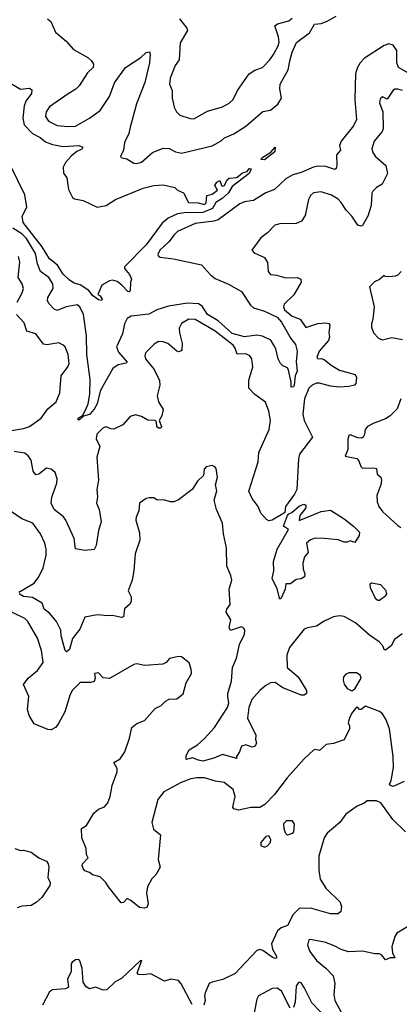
# Model space of a CAD drawing. Extents: x 1954683 to 2060285, y 904798 to 1016299.
# Tile 314 of 472: x 2010011 to 2012484, y 976700 to 983116. Entities that reach past the tile are written whole.
import ezdxf

# ---------------------------------------------------------------- set-up
doc = ezdxf.new("R2010")
doc.units = 0

msp = doc.modelspace()

# ---------------------------------------------------------------- linework, layer by layer
at = {"layer": '0CON10XD'}
for points in [[(2010191.7, 983121.7), (2010213.8, 983105), (2010243.4, 983033.4), (2010312.5, 982975), (2010361.7, 982921.7), (2010455, 982870), (2010477.8, 982847.8), (2010490.8, 982825), (2010488.6, 982805), (2010451.5, 982768.5), (2010398.5, 982685), (2010376.7, 982663.3), (2010327.2, 982632.8), (2010205, 982546.9), (2010182.5, 982515), (2010179.4, 982485), (2010199.2, 982455), (2010255, 982425.5), (2010325, 982418.9), (2010375, 982422.9), (2010466.4, 982473.6), (2010535, 982524.5), (2010596.5, 982615), (2010628.5, 982705), (2010700, 982805), (2010799.7, 982870.3), (2010835, 982902), (2010856.7, 982906.7), (2010861.2, 982891.2), (2010856.2, 982835), (2010826.9, 982706.9), (2010772, 982568), (2010731.5, 982415), (2010721.5, 982375), (2010694.4, 982315), (2010686.9, 982265), (2010668.6, 982225), (2010675.6, 982215.6), (2010709.4, 982209.4), (2010755, 982180.8), (2010775, 982179.4), (2010805, 982188.5), (2010875, 982249.6), (2010945, 982279.2), (2010985, 982276.7), (2011025, 982254), (2011066, 982246), (2011265, 982293.3), (2011323.9, 982326.1), (2011345, 982346.4), (2011405, 982371.8), (2011485, 982421.3), (2011595, 982516.7), (2011645, 982526.4), (2011692.5, 982565), (2011717.1, 982605), (2011705.2, 982665), (2011707, 982695), (2011760.6, 982789.4), (2011773.8, 982856.2), (2011785.8, 982905), (2011815, 982967.5), (2011899.4, 983030.6), (2011932.5, 983087.5), (2011975, 983091.6), (2012015, 983106.1), (2012072.3, 983137.7)], [(2011051.5, 983121.5), (2011100.5, 983060.5), (2011104, 983045), (2011056, 982965), (2011050, 982855), (2011023.7, 982816.3), (2011005, 982767.1), (2010990.4, 982735), (2010985.8, 982695), (2011004.2, 982654.2), (2011004.2, 982605), (2011017.5, 982545), (2011032, 982515), (2011054.5, 982494.5), (2011120.9, 982470.9), (2011145, 982470), (2011235, 982519.4), (2011332.4, 982547.6), (2011375, 982570.8), (2011402, 982595), (2011430.6, 982655), (2011505, 982762.5), (2011543.7, 982786.3), (2011592, 982805), (2011641.4, 982855), (2011665, 982888), (2011695.3, 982944.7), (2011701.1, 982968.9), (2011697.9, 983005), (2011673.3, 983075), (2011690.9, 983089.1), (2011765, 983107.8), (2011785.3, 983124.7)], [(2012545, 982767.3), (2012480, 982805), (2012469.1, 982835), (2012468.6, 982915), (2012445, 982950.8), (2012415, 982959.1), (2012385, 982948), (2012257.5, 982865), (2012229.5, 982835), (2012211.7, 982805), (2012199.7, 982765), (2012194.7, 982595), (2012205.5, 982465), (2012186.4, 982423.6), (2012106.3, 982323.7)], [(2009962.5, 982695), (2010015, 982662.2), (2010075, 982670), (2010088.8, 982658.8), (2010086.7, 982635), (2010050.4, 982585), (2010039.6, 982555), (2010030.9, 982475), (2010040.5, 982430.5), (2010093.6, 982375), (2010145, 982348.9), (2010179.1, 982319.1), (2010225, 982302.6), (2010295, 982289.1), (2010396.4, 982296.4), (2010421.2, 982285), (2010415, 982272.9), (2010382.7, 982257.3), (2010345, 982225.6), (2010308.1, 982185), (2010294.5, 982155.5), (2010295.4, 982115.4), (2010317.3, 982085), (2010329.2, 982009.3), (2010355, 981956.9), (2010368.2, 981948.2), (2010425, 981936.7), (2010515, 981894), (2010574.4, 981905.6), (2010635, 981943.8), (2010815, 982018), (2010883.9, 982036.1), (2010945, 982040), (2011021.7, 982021.7), (2011040, 982005), (2011078.3, 981988.3), (2011110, 981925), (2011173, 981923), (2011215, 981912.5), (2011225, 981923.3), (2011230.8, 981969.2), (2011265, 981978.8), (2011300, 982005), (2011282.5, 982035), (2011295, 982056.7), (2011315, 982067.5), (2011326.4, 982036.4), (2011335, 982030), (2011345.8, 982035), (2011360.9, 982069.1), (2011376.2, 982083.8), (2011425, 982088.2), (2011461.6, 982118.4), (2011492.5, 982127.5), (2011506.1, 982146.1), (2011518, 982145), (2011505.5, 982114.5), (2011395, 982028.1), (2011371.4, 981988.6), (2011329.7, 981950.3), (2011288.8, 981925), (2011267.5, 981885), (2011205, 981860), (2011082.7, 981857.3), (2011039.5, 981850.5), (2010977.6, 981822.4), (2010939.3, 981790.7), (2010835, 981649.5), (2010693.3, 981505), (2010693.3, 981495), (2010726.7, 981455), (2010740, 981425), (2010732.5, 981405), (2010730, 981350), (2010725, 981342.5), (2010715, 981343.8), (2010676.4, 981386.4), (2010645, 981410), (2010615, 981418), (2010595, 981414), (2010546.7, 981385), (2010520, 981325), (2010535, 981316.7), (2010548, 981295), (2010543, 981287), (2010525, 981290), (2010485, 981318.8), (2010461.7, 981351.7), (2010405, 981387.5), (2010365, 981399.4), (2010335, 981419.1), (2010295, 981456.8), (2010257.2, 981517.2), (2010205, 981556.9), (2010156.3, 981636.3), (2010033.5, 981795), (2010027.8, 981835), (2010057, 981895), (2010043.9, 981973.9), (2009951.3, 982165)], [(2012505, 982654.7), (2012475, 982663.9), (2012455, 982663.8), (2012445, 982656.4), (2012405, 982597.5), (2012375, 982613.3), (2012360.3, 982599.7), (2012356, 982575), (2012375.9, 982515.9), (2012380, 982405), (2012372.6, 982387.4), (2012320.6, 982325), (2012304.4, 982274.4), (2012308.6, 982255), (2012327.2, 982227.2), (2012396.2, 982165), (2012407, 982113), (2012372.5, 982045), (2012335, 982022.5), (2012312.3, 981997.7), (2012306.2, 981985), (2012300.6, 981905), (2012278.2, 981835), (2012245, 981773.8), (2012235, 981770), (2012215, 981776), (2012175.2, 981835.2), (2012137.5, 981875), (2012105.6, 981925), (2012085, 981945.7), (2012041.7, 981971.7), (2011975, 981994.3), (2011925, 981988.6), (2011905, 981971.2), (2011892.9, 981945), (2011870.9, 981839.1), (2011846.4, 981803.6), (2011811.3, 981788.7), (2011705, 981785.6), (2011673, 981777), (2011625, 981727.1), (2011582, 981695), (2011522.5, 981615), (2011537.7, 981597.7), (2011605.5, 981565.5), (2011624.5, 981534.5), (2011630.8, 981475), (2011645.8, 981455.8), (2011685, 981452), (2011745, 981434.4), (2011820, 981435), (2011843.3, 981425), (2011845.8, 981405), (2011797, 981323), (2011735, 981261.2), (2011729.4, 981245), (2011735.6, 981225), (2011785.7, 981185), (2011838, 981165), (2011875, 981110), (2011954.4, 981135.6), (2012005, 981141.1), (2012025, 981137.1), (2012032.5, 981125), (2012025.7, 981075), (2012028.9, 981048.9), (2012022.9, 981025), (2011961.2, 980955), (2011946.7, 980915), (2011955, 980906.7), (2011975, 980908.8), (2011995, 980902.5), (2012040, 980865), (2012095, 980832.2), (2012196.7, 980805), (2012206.2, 980785), (2012200, 980745), (2012192.5, 980735), (2012155, 980725.6), (2012095, 980721.8), (2012035, 980727.3), (2011965, 980747.5), (2011945, 980747.8), (2011915.6, 980735), (2011893.8, 980715), (2011866.5, 980645), (2011855.9, 980545), (2011865.4, 980505), (2011917.8, 980395), (2011833.3, 980285), (2011826.8, 980255), (2011815.8, 980055), (2011802.4, 980025), (2011743.1, 979945), (2011739.1, 979905), (2011725, 979896.7), (2011655, 979854.5), (2011635, 979851.5), (2011619.1, 979859.1), (2011581.3, 979901.3), (2011563.8, 979945), (2011524.5, 979995), (2011503.6, 980043.6), (2011564.5, 980234.5), (2011568.9, 980295), (2011635.4, 980445), (2011645.3, 980505), (2011634, 980564), (2011613, 980623), (2011542.9, 980672.9), (2011503.1, 980715), (2011503.8, 980766.2), (2011529.5, 980855), (2011522.9, 980905), (2011510, 980925), (2011485, 980939.2), (2011427.5, 980937.5), (2011415.4, 980975), (2011401.3, 980995), (2011285, 981085.3), (2011236, 981114)], [(2012106.3, 982323.7), (2012094.5, 982295), (2012101.1, 982265), (2012075.5, 982234.5), (2012078.2, 982165), (2012073.4, 982146.6), (2012065, 982139.2), (2012005, 982159.3), (2011955, 982160.4), (2011925, 982154.8), (2011845, 982120.4), (2011790.6, 982105), (2011745, 982078.2), (2011671.1, 982008.9), (2011615, 981987.1), (2011535, 981938.5), (2011475, 981928.7), (2011445, 981916.6), (2011305, 981811.3), (2011275, 981802.6), (2011155, 981788.1), (2011039.5, 981735), (2011017.1, 981715), (2010982.2, 981667.8), (2010923.6, 981615), (2010910, 981585), (2010914.4, 981574.4), (2010925, 981569.2), (2011013, 981557), (2011195, 981519.2), (2011253.6, 981453.6), (2011285, 981429.2), (2011371.7, 981391.7), (2011455.8, 981345.7), (2011515.3, 981255.3), (2011535, 981237.7), (2011605, 981216.9), (2011688.6, 981178.6), (2011716.3, 981145), (2011778, 981038), (2011808.8, 980998.8), (2011819.1, 980955), (2011813.3, 980886.7), (2011818.2, 980825), (2011805.8, 980795), (2011799.1, 980735), (2011795, 980724.3), (2011780.6, 980720.6), (2011779.5, 980755), (2011762.1, 980832.1), (2011755, 980847.5), (2011725, 980861.2), (2011711.2, 980875), (2011695.8, 980905), (2011680.3, 980970.3), (2011667.5, 980995), (2011647.3, 981027.3), (2011593, 981053), (2011555, 981060), (2011475, 981048.7), (2011395, 981072), (2011303.5, 981153.5), (2011234.1, 981194.1), (2011199.2, 981249.2), (2011175, 981263.4), (2011105, 981268.8), (2010980.4, 981249.6), (2010904.8, 981225.2), (2010852, 981198), (2010736.2, 981183.8), (2010711.3, 981168.7), (2010692.9, 981135), (2010680.6, 981069.4), (2010640.6, 980985), (2010655, 980950), (2010710.8, 980885), (2010705, 980878), (2010652.7, 980867.3), (2010616.7, 980843.3), (2010551.6, 980728.4), (2010535.3, 980695), (2010515, 980612.5), (2010495, 980577.5), (2010465, 980542.5), (2010426.6, 980533.4), (2010405, 980512.5), (2010395, 980506.7), (2010390, 980510), (2010395, 980521.2), (2010421.2, 980538.8), (2010441.4, 980575), (2010456.4, 980613.6), (2010467.9, 980675), (2010470.9, 980770.9), (2010448.3, 980935), (2010446.4, 981055), (2010427.5, 981195), (2010403.1, 981245), (2010385, 981258.9), (2010313.8, 981245), (2010255, 981221.5), (2010235, 981229.4), (2010202.2, 981265), (2010192.7, 981285), (2010193.6, 981305), (2010228.8, 981365), (2010227.3, 981395), (2010200.4, 981435), (2010147.3, 981475), (2010127.2, 981525), (2010113.1, 981593.1), (2010055, 981691.1), (2010025, 981721), (2009966.5, 981756.5)], [(2011605, 982201.8), (2011584.4, 982204.4), (2011588.6, 982215), (2011647.5, 982252.5), (2011676.1, 982286.1), (2011672.5, 982255), (2011605, 982201.8)], [(2009993.6, 981275), (2010027.3, 981335), (2010036.4, 981365), (2010027.8, 981395), (2010000.4, 981435), (2010011.1, 981535), (2010002.1, 981572.1)], [(2012495.5, 981474.5), (2012477.1, 981452.9), (2012460, 981445), (2012415, 981440), (2012393, 981443), (2012385, 981450), (2012355, 981422.5), (2012322.7, 981407.3), (2012290, 981375), (2012320, 981245), (2012311.9, 981165), (2012302.9, 981135), (2012303.2, 981113.2), (2012315.7, 981075.7), (2012349.7, 981039.7), (2012375, 981029.2), (2012435, 981044), (2012505, 981033.1)], [(2009945, 980436.7), (2010035, 980451.2), (2010074, 980465), (2010150.2, 980519.8), (2010195, 980580), (2010249.2, 980625), (2010273.1, 980685), (2010280, 980795), (2010324.4, 980855), (2010332.5, 980875), (2010325.6, 980935), (2010306, 980985), (2010295, 980996), (2010265, 981009.4), (2010187, 980997), (2010165, 981001.4), (2010115, 981068), (2010057.1, 981087.1), (2010040.2, 981140.2), (2009990.8, 981195)], [(2011236, 981114), (2011155, 981162.7), (2011113.8, 981165), (2011064.6, 981135.4), (2011050.6, 981105), (2011052.2, 981075), (2011070, 981005), (2011068, 980965), (2011062.3, 980957.7), (2011045, 980952.5), (2011035, 980955.8), (2010975.4, 981005.4), (2010945, 981016.4), (2010915, 981018.6), (2010887.6, 981002.4), (2010831.4, 980945), (2010826.7, 980925), (2010831.5, 980905), (2010887.1, 980837.1), (2010922.5, 980765), (2010923.3, 980735), (2010905.7, 980665), (2010915.8, 980625), (2010945.8, 980575), (2010936.9, 980535), (2010919.4, 980505), (2010934, 980465), (2010930, 980455), (2010915, 980454.4), (2010905, 980464), (2010901.9, 980495), (2010893.8, 980505), (2010846.4, 980506.4), (2010805, 980530.8), (2010765, 980541.2), (2010729.5, 980530.5), (2010682.5, 980475), (2010625, 980448.8), (2010605, 980450), (2010575, 980463.3), (2010555, 980456.7), (2010513.8, 980415), (2010508, 980385), (2010532.9, 980335), (2010513.9, 980266.1), (2010524.5, 980115.5), (2010514.4, 980055), (2010517, 980007), (2010511.1, 979965), (2010528.6, 979925), (2010541.9, 979845), (2010523.3, 979786.7), (2010509.7, 979690.3), (2010495, 979663.3), (2010435, 979656.7), (2010375, 979667.5), (2010365.8, 979735), (2010311.4, 979855), (2010296.2, 979876.2), (2010235, 979924.4), (2010215.6, 979965), (2010221.1, 980005), (2010253.6, 980095), (2010254.4, 980125), (2010242.5, 980165), (2010216.8, 980186.8), (2010185, 980194), (2010135, 980154.3), (2010115, 980150), (2010099.2, 980175), (2010084.5, 980245), (2010065.6, 980275), (2010045, 980290.9), (2009975, 980303.3)], [(2012494.7, 980645.3), (2012469.5, 980580.5), (2012424.3, 980535.7), (2012393.3, 980515), (2012315, 980485.5), (2012278, 980465), (2012262.5, 980445), (2012256.8, 980413.2), (2012249.2, 980395), (2012235, 980388.9), (2012215, 980390.4), (2012165, 980410.5), (2012155, 980406.7), (2012148.4, 980381.6), (2012148.1, 980315), (2012131.8, 980271.8), (2012206.6, 980256.6), (2012220.9, 980240.9), (2012234.4, 980204.4), (2012245, 980192.9), (2012316.9, 980196.9), (2012335, 980192.5), (2012340, 980155), (2012363.3, 980135), (2012368.8, 980115), (2012364.1, 980085.9), (2012338.1, 980015), (2012341.1, 979975), (2012351.1, 979945), (2012375, 979911.9), (2012475, 979819.2), (2012495, 979808.1)], [(2012503.8, 979115), (2012453.1, 979076.9), (2012431.2, 979035), (2012395, 979006.9), (2012385, 979012), (2012377.1, 979037.1), (2012352, 979062), (2012290, 979105), (2012198.8, 979185), (2012125, 979227.8), (2012095, 979231.9), (2012055, 979225.7), (2011995, 979197.5), (2011945.6, 979164.4), (2011885, 979154.4), (2011865.3, 979144.7), (2011768.5, 979025), (2011751.8, 978975), (2011753.3, 978895), (2011825.8, 978835), (2011878.6, 978745), (2011879.2, 978725), (2011865, 978715.7), (2011845, 978715.6), (2011818.8, 978725), (2011725, 978763.3), (2011675, 978796.7), (2011645, 978794.5), (2011615, 978778.5), (2011575, 978745.3), (2011524.2, 978685.8), (2011502.9, 978635), (2011495.4, 978565), (2011548.8, 978455), (2011546.7, 978425), (2011553.3, 978405), (2011545, 978382.5), (2011525, 978376.2), (2011485, 978390), (2011455, 978382.5), (2011443.6, 978346.4), (2011422.5, 978315), (2011425, 978302.5), (2011332.9, 978327.1), (2011276.6, 978303.4), (2011205, 978285.5), (2011175, 978290.5), (2011136.7, 978306.7), (2011095, 978296.2), (2011095, 978322), (2011115, 978359.2), (2011169.6, 978390.4), (2011215, 978431.4), (2011279.6, 978505), (2011365.4, 978635), (2011373.8, 978665), (2011366.4, 978705), (2011366.7, 978725), (2011390, 978805), (2011398, 978895), (2011424.1, 978955.9), (2011442.9, 979045), (2011475, 979112.5), (2011478, 979135), (2011471.7, 979151.7), (2011455, 979160), (2011385, 979136.7), (2011376, 979155), (2011386.2, 979205), (2011357.1, 979255), (2011360.8, 979275), (2011382.5, 979305), (2011376.2, 979405), (2011392, 979465), (2011385.8, 979495), (2011359.5, 979555), (2011358.1, 979675), (2011338.6, 979765), (2011332, 979835), (2011292.9, 979925), (2011278.8, 979985), (2011294.2, 980045), (2011285.8, 980085), (2011300, 980135), (2011291.7, 980191.7), (2011283, 980203), (2011265, 980210), (2011225, 980202.5), (2011213.6, 980186.4), (2011208.8, 980145), (2011170.3, 980109.7), (2011154.5, 980085.5), (2011135.6, 980054.4), (2011045, 979988), (2011015.7, 979974.3), (2010995, 979974), (2010945, 979988), (2010906.2, 979986.2), (2010885, 980000), (2010855, 980000), (2010835, 979996.2), (2010792, 979965), (2010786, 979915), (2010769.2, 979875), (2010767.5, 979855), (2010791.7, 979771.7), (2010794.4, 979725), (2010762.5, 979635), (2010755.5, 979524.5), (2010744.2, 979465), (2010718, 979395), (2010737.1, 979355), (2010738, 979325), (2010726.7, 979305), (2010693.9, 979276.1), (2010687.5, 979225), (2010675, 979220), (2010615, 979234.3), (2010585, 979231.4), (2010515, 979238.9), (2010435, 979222.9), (2010401.8, 979145), (2010355.2, 979084.8), (2010335, 979012.9), (2010315, 978996.7), (2010306, 979006), (2010281.1, 979101.1), (2010278, 979138), (2010250, 979195), (2010205, 979249.4), (2010170.8, 979275), (2010156.9, 979315), (2010095, 979350.7), (2010035, 979357.3), (2010008, 979375)], [(2011705, 979340), (2011687.6, 979407.6), (2011655.8, 979475), (2011667.1, 979525), (2011664.2, 979585), (2011687.5, 979665), (2011761.2, 979795), (2011730, 979815), (2011755.2, 979884.8), (2011764.3, 979895.7), (2011785, 979905.4), (2011835, 979947.5), (2011865, 979959.2), (2011875, 979952.5), (2011875.6, 979935), (2011836.9, 979885), (2011832.5, 979852.5), (2011975, 979911.5), (2012035, 979919.2), (2012125, 979864.2), (2012186, 979815), (2012225, 979777.5), (2012223.8, 979755), (2012195, 979710), (2012165, 979720), (2012145, 979710.8), (2012125, 979710.6), (2012086.6, 979726.6), (2011995, 979735.6), (2011935, 979738.6), (2011905, 979726), (2011880, 979705), (2011891.2, 979645), (2011866.7, 979615), (2011856, 979575), (2011858, 979535), (2011869.2, 979505), (2011865.8, 979485), (2011845, 979472.9), (2011812, 979468), (2011775, 979440), (2011745, 979440), (2011741.2, 979405), (2011715, 979347.5), (2011705, 979340)], [(2010004, 979385), (2010105.6, 979445), (2010136.4, 979485), (2010164.5, 979545), (2010183.6, 979626.4), (2010184.1, 979665), (2010174.7, 979704.7), (2010145.6, 979765), (2010096.7, 979835), (2010025, 979862.5), (2009948.8, 979915)], [(2012355, 979333.3), (2012396.3, 979363.7), (2012402.5, 979375), (2012399.2, 979395), (2012365, 979434.4), (2012303.3, 979445), (2012292.5, 979435), (2012295, 979416.7), (2012327.7, 979347.7), (2012343.9, 979333.9), (2012355, 979333.3)], [(2010061.2, 978621.2), (2010070, 978705), (2010034.4, 978785), (2010065.7, 978825), (2010127.1, 978875), (2010163.3, 978926.7), (2010153.8, 979005), (2010127.7, 979085), (2010064.2, 979194.2), (2010044.4, 979215), (2009908.8, 979278.8)], [(2012515, 978152), (2012445, 978119.4), (2012426.2, 978125), (2012421.5, 978135), (2012431.8, 978158.2), (2012447.2, 978242.8), (2012444.7, 978315), (2012420.9, 978495), (2012398.9, 978555), (2012373.9, 978593.9), (2012355, 978609.2), (2012265, 978642), (2012235, 978622), (2012225, 978621.2), (2012215, 978633.8), (2012205, 978635.8), (2012172.9, 978595), (2012159.2, 978565), (2012151.2, 978535), (2012160, 978515), (2012159.2, 978495), (2012125, 978424.2), (2012055, 978400.6), (2012007, 978393), (2011965, 978354), (2011935, 978360), (2011925, 978355.8), (2011865, 978299.4), (2011754.1, 978175.9), (2011671.8, 978068.2), (2011607.6, 978002.4), (2011575, 977982.1), (2011516.2, 977983.8), (2011435.5, 977964.5), (2011405, 977974.4), (2011400, 977985), (2011415.6, 978055), (2011400.9, 978100.9), (2011343.8, 978145), (2011285.7, 978154.3), (2011215, 978175.3), (2011165, 978176.6), (2011125, 978169.2), (2011062.5, 978145), (2010950.5, 978085), (2010911.5, 978035), (2010872.5, 977885), (2010881.8, 977841.8), (2010928, 977805), (2010912.9, 977645), (2010926.2, 977595), (2010898.8, 977545), (2010871.2, 977518.8), (2010844, 977465), (2010838, 977425), (2010847.5, 977355), (2010839.1, 977330.9), (2010825, 977325.8), (2010792.1, 977332.1), (2010735, 977376.7), (2010710.7, 977389.3), (2010687.3, 977362.7), (2010671.7, 977361.7), (2010588.8, 977465), (2010572.5, 977495), (2010535, 977530), (2010485, 977543.3), (2010465, 977560), (2010435, 977570), (2010423.8, 977585), (2010416.7, 977605), (2010420, 977615), (2010457.5, 977655), (2010447, 977677), (2010443.8, 977715), (2010416.2, 977785), (2010412.5, 977845), (2010445, 977865.8), (2010493.8, 977946.2), (2010525, 977972.6), (2010562.4, 977987.6), (2010585, 978014.2), (2010600.7, 978055), (2010612.9, 978127.1), (2010646.8, 978215), (2010646.2, 978236.2), (2010623.3, 978275), (2010665, 978300.4), (2010694.7, 978345), (2010727.1, 978435), (2010742, 978505), (2010775, 978530), (2010825, 978549.2), (2010892.8, 978627.2), (2010931.7, 978648.3), (2010960, 978675), (2010985, 978688.8), (2011035, 978690), (2011075, 978722.5), (2011095.7, 978795), (2011130, 978855), (2011128.1, 978885), (2011115.8, 978925), (2011065, 978963.8), (2011045, 978966), (2010986.4, 978953.6), (2010965, 978927.5), (2010943, 978917), (2010825, 978908.8), (2010775, 978918), (2010755, 978914.2), (2010595, 978822.5), (2010555, 978828), (2010525, 978860), (2010497.5, 978855), (2010502.5, 978825), (2010495, 978804), (2010475, 978798.1), (2010405, 978797.9), (2010353.5, 978745), (2010336.5, 978713.5), (2010304.5, 978605), (2010261.8, 978525), (2010245, 978503.3), (2010215, 978489.4), (2010195, 978490), (2010105, 978527.8), (2010072.4, 978582.4), (2010061.2, 978621.2)], [(2012175, 978742.5), (2012195, 978756), (2012235.6, 978825), (2012228.8, 978845), (2012205, 978860), (2012155, 978860.8), (2012135, 978852), (2012120.8, 978835), (2012117.7, 978812.3), (2012125, 978786.7), (2012145, 978758.8), (2012175, 978742.5)], [(2012524.3, 977824.3), (2012443.1, 977905), (2012365, 978012.9), (2012335, 978026), (2012275, 978026.7), (2012255, 978010), (2012209.5, 977990.5), (2012135, 977938.8), (2012096.7, 977885), (2012015, 977816.2), (2011994.2, 977785), (2011960, 977665), (2011959.2, 977575), (2011968.1, 977515), (2012006.6, 977456.6), (2012098.6, 977365), (2012107.5, 977335), (2012103.8, 977305), (2012085, 977290), (2012035, 977289.4), (2011914.6, 977324.6), (2011835, 977327.1), (2011793.4, 977285), (2011756.1, 977213.9), (2011715, 977198.3), (2011689.8, 977180.2), (2011651.6, 977095), (2011659, 977059), (2011683.8, 977015), (2011685, 977000), (2011675, 976998.2), (2011655, 977007.8), (2011595, 977051.6), (2011575, 977056.6), (2011555, 977052), (2011415, 976901.5), (2011335, 976861.1), (2011265, 976845.3), (2011246, 976835), (2011220, 976775), (2011215.6, 976755), (2011220, 976725), (2011210, 976695)], [(2011755, 977803.3), (2011745, 977813.8), (2011735, 977842.5), (2011732, 977878), (2011750.9, 977899.1), (2011785, 977899), (2011799.3, 977875), (2011795.4, 977824.6), (2011785.8, 977814.2), (2011755, 977803.3)], [(2011605, 977724.2), (2011625, 977733.1), (2011644.6, 977755), (2011646.8, 977775), (2011635, 977798.6), (2011615, 977793.8), (2011581.4, 977755), (2011581.8, 977735), (2011605, 977724.2)], [(2009980, 977715), (2010016.4, 977703.6), (2010035, 977704.4), (2010085, 977690.8), (2010135, 977653.8), (2010185, 977632.5), (2010196.7, 977615), (2010200, 977595), (2010194.1, 977525.9), (2010208.8, 977495), (2010208, 977475), (2010154, 977396), (2010117.3, 977362.7), (2010085, 977344), (2010025, 977338.8), (2009995, 977328.8)], [(2012635, 977264.3), (2012468.8, 977165), (2012455, 977142.5), (2012435.8, 977075), (2012440, 977035), (2012456, 977004), (2012425, 977002.5), (2012395, 976990), (2012370.9, 977020.9), (2012355, 977028.6), (2012325, 977028.6), (2012245, 977046.5), (2012152.4, 977042.4), (2012105, 977056.9), (2012065, 977080), (2012005, 977103.1), (2011905, 977123.3), (2011895, 977120), (2011886, 977085), (2011901.4, 977045), (2011945.7, 976985), (2012006.6, 976936.6), (2012054.2, 976885), (2012064.4, 976835), (2012058.1, 976765), (2012064.4, 976725), (2012107.1, 976645)], [(2011135, 976698.8), (2011063.1, 976833.1), (2011044.6, 976854.6), (2010995, 976864.2), (2010955, 976852), (2010865, 976898.8), (2010815, 976892), (2010785, 976893.8), (2010776.2, 976905), (2010805.6, 976985), (2010795, 976983.8), (2010675, 976868.6), (2010633.8, 976846.2), (2010578, 976795), (2010555, 976792.5), (2010505, 976812.9), (2010465, 976800.5), (2010444.2, 976815), (2010424.2, 976844.2), (2010417.1, 976935), (2010403.6, 976983.6), (2010395, 976992.5), (2010375, 976990), (2010352.5, 976975), (2010346.7, 976963.3), (2010345.5, 976915), (2010321.8, 976865), (2010327.7, 976812.3), (2010308.9, 976801.1), (2010225, 976795.5), (2010205, 976782.5), (2010160, 976695)], [(2011772.5, 976675), (2011717.1, 976785), (2011687.5, 976805), (2011655, 976802.7), (2011567.1, 976755), (2011555, 976733.3), (2011538.2, 976645)], [(2012015, 976605.8), (2011915, 976710.8), (2011865, 976810), (2011845, 976840), (2011835, 976843.8), (2011825, 976841.2), (2011811.4, 976818.6), (2011806.5, 976715), (2011795, 976679.2)]]:
    msp.add_lwpolyline(points, dxfattribs=at)

doc.saveas('drawing.dxf')
